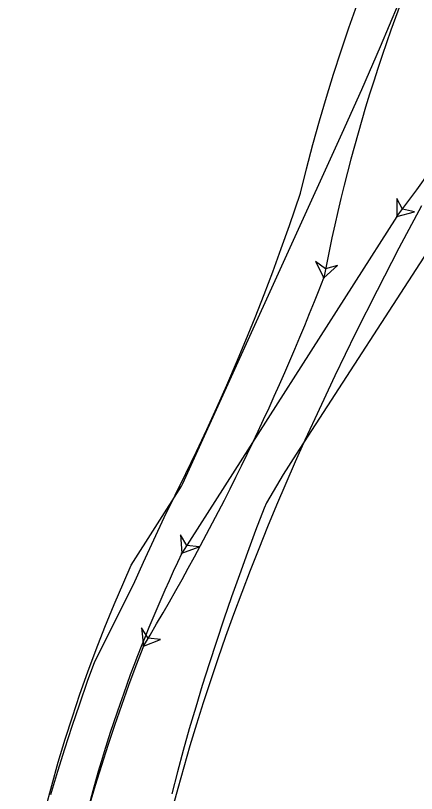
# Model space of a CAD drawing. Extents: x 973688 to 979179, y 703586 to 707602.
# Drawn here: x 978453.3 to 978497.3, y 703808.9 to 703894.4 of the extents above; entities that cross this region are included whole.
import ezdxf

# ---------------------------------------------------------------- set-up
doc = ezdxf.new("R2010")
doc.units = 0
doc.layers.add('Radius Check', color=7, linetype='Continuous')
doc.layers.add('T_Drafting', color=7, linetype='Continuous')

msp = doc.modelspace()

# ---------------------------------------------------------------- linework, layer by layer
at = {"layer": 'Radius Check'}
for points in [[(978457.162, 703808.842), (978457.914, 703811.379), (978458.684, 703813.86), (978459.484, 703816.333), (978460.318, 703818.805), (978461.187, 703821.277), (978461.983, 703823.436), (978466.243, 703831.905), (978467.328, 703834.369), (978468.446, 703836.818), (978469.596, 703839.251), (978471.974, 703844.076), (978473.141, 703846.492), (978474.281, 703848.919), (978475.394, 703851.356), (978476.48, 703853.805), (978477.54, 703856.267), (978478.574, 703858.743), (978479.583, 703861.233), (978480.566, 703863.737), (978481.525, 703866.257), (978482.459, 703868.792), (978483.368, 703871.342), (978484.578, 703874.874), (978485.244, 703877.559), (978485.942, 703880.229), (978486.665, 703882.839), (978487.418, 703885.41), (978488.206, 703887.967), (978489.03, 703890.509), (978489.89, 703893.04), (978490.798, 703895.591)], [(978497.847, 703873.498), (978495.387, 703868.847), (978492.977, 703864.186), (978490.627, 703859.51), (978488.344, 703854.818), (978486.133, 703850.106), (978485.056, 703847.742), (978484, 703845.371), (978482.965, 703842.995), (978481.951, 703840.612), (978480.96, 703838.223), (978479.991, 703835.828), (978479.045, 703833.426), (978478.123, 703831.017), (978477.225, 703828.602), (978476.352, 703826.179), (978475.504, 703823.751), (978474.681, 703821.315), (978473.898, 703818.918), (978473.15, 703816.544), (978472.431, 703814.178), (978471.742, 703811.822), (978471.085, 703809.477), (978470.451, 703807.103)], [(978487.139, 703865.594), (978488.631, 703866.926), (978487.325, 703866.576), (978486.238, 703867.38), (978487.139, 703865.594)], [(978467.32, 703825.139), (978469.181, 703825.871), (978467.835, 703825.996), (978467.094, 703827.126), (978467.32, 703825.139)]]:
    msp.add_lwpolyline(points, dxfattribs=at)
for points in [[(978487.139, 703865.594), (978488.631, 703866.926), (978487.325, 703866.576), (978486.238, 703867.38)], [(978467.32, 703825.139), (978469.181, 703825.871), (978467.835, 703825.996), (978467.094, 703827.126)]]:
    msp.add_lwpolyline(points, close=True, dxfattribs=at)
for centre in [(978487.139, 703865.594), (978487.139, 703865.594), (978467.32, 703825.139), (978467.32, 703825.139)]:
    msp.add_circle(centre, 0.0417, dxfattribs=at)
for centre, radius, start, end in [((978666.907, 703831.48), 182.977, 154.37631, 169.25505), ((978242.559, 703960.333), 262.288, 328.97295, 338.82582), ((978659.197, 703750.34), 205.941, 158.70269, 179.3023)]:
    msp.add_arc(centre, radius, start, end, dxfattribs=at)
at = {"layer": 'T_Drafting'}
msp.add_line((978495.171, 703872.31), (978471.544, 703835.344), dxfattribs=at)
for points in [[(978456.568, 703807.261), (978457.248, 703809.819), (978457.97, 703812.368), (978458.732, 703814.903), (978459.516, 703817.371), (978460.344, 703819.838), (978461.213, 703822.3), (978462.125, 703824.756), (978463.079, 703827.205), (978464.093, 703829.692), (978465.153, 703832.172), (978465.975, 703834.021), (978471.489, 703842.695), (978471.649, 703842.991), (978489.155, 703881.456), (978491.304, 703886.258), (978493.374, 703891.008), (978494.36, 703893.336), (978495.321, 703895.661)], [(978515.876, 703895.735), (978512.965, 703891.038), (978511.558, 703888.704), (978510.131, 703886.396), (978508.683, 703884.114), (978505.699, 703879.54), (978499.815, 703870.442), (978484.079, 703846.222), (978482.68, 703843.981), (978480.825, 703840.868), (978480.573, 703840.269), (978479.647, 703837.841), (978478.742, 703835.409), (978477.856, 703832.973), (978476.992, 703830.532), (978476.15, 703828.086), (978475.33, 703825.636), (978474.537, 703823.194), (978473.784, 703820.801), (978473.057, 703818.415), (978472.358, 703816.039), (978471.687, 703813.675), (978471.046, 703811.313), (978470.425, 703808.909)], [(978495.171, 703872.31), (978497.098, 703872.845), (978495.772, 703873.109), (978495.152, 703874.31), (978495.171, 703872.31)], [(978471.544, 703835.344), (978473.424, 703836.025), (978472.083, 703836.186), (978471.373, 703837.336), (978471.544, 703835.344)]]:
    msp.add_lwpolyline(points, dxfattribs=at)
for points in [[(978495.171, 703872.31), (978497.098, 703872.845), (978495.772, 703873.109), (978495.152, 703874.31)], [(978471.544, 703835.344), (978473.424, 703836.025), (978472.083, 703836.186), (978471.373, 703837.336)]]:
    msp.add_lwpolyline(points, close=True, dxfattribs=at)
for centre in [(978495.171, 703872.31), (978495.171, 703872.31), (978471.544, 703835.344), (978471.544, 703835.344)]:
    msp.add_circle(centre, 0.0417, dxfattribs=at)
for centre, radius, start, end in [((978308.768, 704012.57), 233.279, 323.04005, 330.24522), ((978616.179, 703766.203), 160.311, 154.45068, 167.23346)]:
    msp.add_arc(centre, radius, start, end, dxfattribs=at)

doc.saveas('drawing.dxf')
